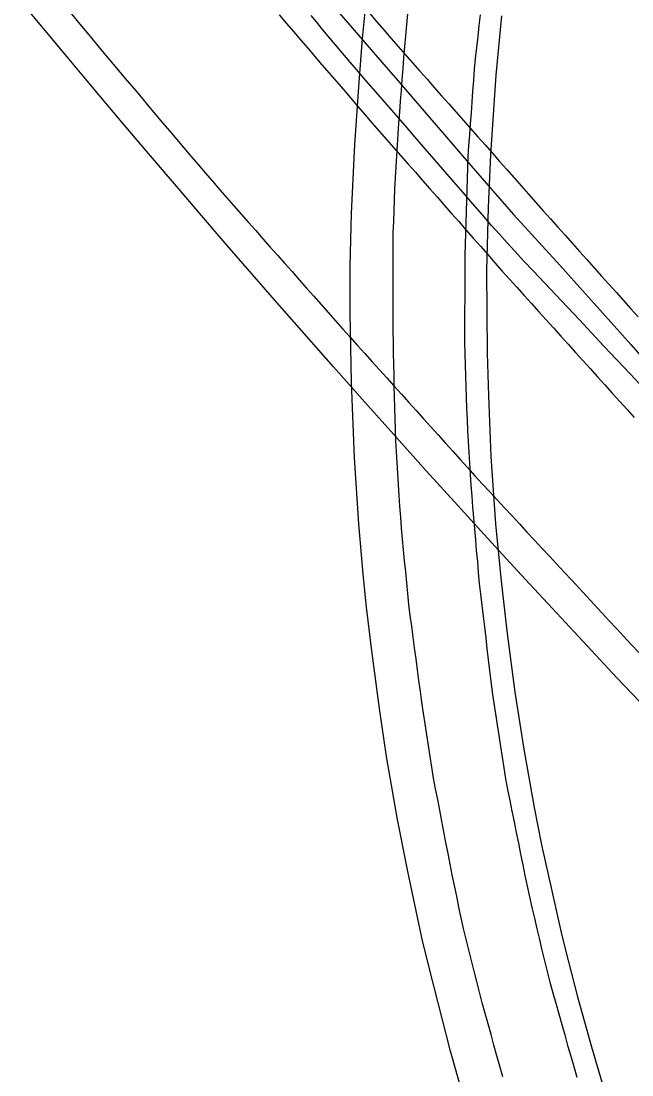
# Model space of a CAD drawing. Extents: x 1948091 to 1975253, y 787267 to 823306.
# Drawn here: x 1971326.4 to 1971465.7, y 795476.1 to 795716.4 of the extents above; entities that cross this region are included whole.
import ezdxf

# ---------------------------------------------------------------- set-up
doc = ezdxf.new("R2010")
doc.units = 0
for name, color, linetype in [('RD_EX_Bridge', 7, 'Continuous'), ('RD_EX_Pavement_Markings', 7, 'Continuous'), ('RD_EX_Road', 7, 'Continuous')]:
    doc.layers.add(name, color=color, linetype=linetype)

msp = doc.modelspace()

# ---------------------------------------------------------------- linework, layer by layer
at = {"layer": 'RD_EX_Bridge'}
for points in [[(1971428.8, 795465.7), (1971424.28, 795481.45), (1971420.47, 795496.37), (1971417.93, 795506.67), (1971414.51, 795522.81), (1971412.22, 795534.32), (1971409.71, 795548.71), (1971408.11, 795559.67), (1971406.32, 795572.77), (1971405.1, 795582.75), (1971404.36, 795590.31), (1971403.39, 795601.79), (1971402.37, 795616.81), (1971401.68, 795634.03), (1971401.41, 795649.82), (1971401.44, 795660.5), (1971401.72, 795672.51), (1971402.45, 795688.28), (1971403.44, 795702.52), (1971404.24, 795712.43), (1971405.08, 795720.79)], [(1971435.95, 795717.65), (1971434.59, 795704.07), (1971433.39, 795685.96), (1971432.9, 795673.92), (1971432.51, 795659.54), (1971432.62, 795640.71), (1971432.94, 795630.98), (1971433.51, 795617.08), (1971434.55, 795601.74), (1971435.85, 795588.71), (1971437.19, 795576.74), (1971438.95, 795563.33), (1971441, 795550.38), (1971443.38, 795537.03), (1971445.03, 795528.51), (1971447.41, 795518.03), (1971449.65, 795507.84), (1971451.12, 795502.18), (1971453.27, 795493.88), (1971456.42, 795482.45), (1971460.19, 795469.79)]]:
    msp.add_lwpolyline(points, dxfattribs=at)
at = {"layer": 'RD_EX_Pavement_Markings'}
for points in [[(1971337.75, 795718.12), (1971339.35, 795716.2), (1971340.95, 795714.27), (1971342.55, 795712.35), (1971344.15, 795710.43), (1971345.75, 795708.51), (1971347.34, 795706.59), (1971348.96, 795704.68), (1971350.57, 795702.77), (1971352.19, 795700.87), (1971353.8, 795698.96), (1971355.42, 795697.05), (1971357.03, 795695.14), (1971358.65, 795693.23), (1971360.26, 795691.33), (1971361.87, 795689.42), (1971363.49, 795687.51), (1971365.1, 795685.6), (1971366.72, 795683.69), (1971368.35, 795681.8), (1971369.99, 795679.91), (1971371.62, 795678.02), (1971373.26, 795676.13), (1971374.91, 795674.25), (1971376.56, 795672.38), (1971378.22, 795670.51), (1971379.87, 795668.64), (1971381.53, 795666.76), (1971383.19, 795664.89), (1971384.84, 795663.02), (1971386.5, 795661.15), (1971388.15, 795659.27), (1971389.81, 795657.4), (1971391.46, 795655.53), (1971393.12, 795653.66), (1971394.77, 795651.78), (1971396.43, 795649.91), (1971398.09, 795648.04), (1971399.74, 795646.17), (1971401.41, 795644.3), (1971403.08, 795642.45), (1971404.75, 795640.59), (1971406.43, 795638.73), (1971408.1, 795636.87), (1971409.77, 795635.02), (1971411.44, 795633.16), (1971413.12, 795631.3), (1971414.79, 795629.45), (1971416.46, 795627.59), (1971418.14, 795625.73), (1971419.81, 795623.87), (1971421.48, 795622.02), (1971423.16, 795620.16), (1971424.83, 795618.3), (1971426.5, 795616.45), (1971428.17, 795614.59), (1971429.85, 795612.73), (1971431.54, 795610.9), (1971433.24, 795609.06), (1971434.94, 795607.23), (1971436.64, 795605.39), (1971438.34, 795603.56), (1971440.04, 795601.73), (1971441.73, 795599.89), (1971443.43, 795598.06), (1971445.13, 795596.23), (1971446.83, 795594.39), (1971448.53, 795592.56), (1971450.23, 795590.72), (1971451.93, 795588.89), (1971453.63, 795587.06), (1971455.32, 795585.23), (1971457.02, 795583.39), (1971458.72, 795581.56), (1971460.42, 795579.73), (1971462.12, 795577.89), (1971463.82, 795576.06), (1971465.52, 795574.23), (1971467.22, 795572.4)], [(1971385.21, 795717.86), (1971386.84, 795715.97), (1971388.46, 795714.07), (1971390.09, 795712.17), (1971391.72, 795710.28), (1971393.35, 795708.38), (1971394.97, 795706.48), (1971396.6, 795704.58), (1971398.23, 795702.69), (1971399.86, 795700.79), (1971401.48, 795698.89), (1971403.11, 795697), (1971404.74, 795695.1), (1971406.37, 795693.2), (1971408.01, 795691.32), (1971409.66, 795689.44), (1971411.31, 795687.56), (1971412.96, 795685.69), (1971414.61, 795683.81), (1971416.27, 795681.93), (1971417.92, 795680.06), (1971419.57, 795678.18), (1971421.22, 795676.31), (1971422.87, 795674.43), (1971424.52, 795672.55), (1971426.17, 795670.68), (1971427.82, 795668.8), (1971429.47, 795666.92), (1971431.13, 795665.05), (1971432.78, 795663.17), (1971434.43, 795661.29), (1971436.09, 795659.42), (1971437.76, 795657.57), (1971439.43, 795655.71), (1971441.11, 795653.85), (1971442.78, 795652), (1971444.45, 795650.14), (1971446.13, 795648.28), (1971447.8, 795646.43), (1971449.47, 795644.57), (1971451.15, 795642.72), (1971452.82, 795640.86), (1971454.5, 795639), (1971456.17, 795637.15), (1971457.84, 795635.29), (1971459.52, 795633.43), (1971461.19, 795631.58), (1971462.86, 795629.72), (1971464.54, 795627.86), (1971466.21, 795626.01)], [(1971405.82, 795718.25), (1971407.45, 795716.35), (1971409.07, 795714.45), (1971410.69, 795712.54), (1971412.32, 795710.65), (1971413.98, 795708.78), (1971415.63, 795706.9), (1971417.28, 795705.03), (1971418.94, 795703.16), (1971420.59, 795701.28), (1971422.25, 795699.41), (1971423.9, 795697.54), (1971425.56, 795695.66), (1971427.21, 795693.79), (1971428.87, 795691.91), (1971430.52, 795690.04), (1971432.18, 795688.17), (1971433.83, 795686.29), (1971435.48, 795684.42), (1971437.14, 795682.55), (1971438.79, 795680.67), (1971440.45, 795678.8), (1971442.1, 795676.93), (1971443.76, 795675.05), (1971445.41, 795673.18), (1971447.08, 795671.32), (1971448.74, 795669.45), (1971450.41, 795667.59), (1971452.08, 795665.73), (1971453.74, 795663.87), (1971455.41, 795662.01), (1971457.08, 795660.14), (1971458.75, 795658.28), (1971460.41, 795656.42), (1971462.08, 795654.56), (1971463.75, 795652.7), (1971465.42, 795650.83), (1971467.08, 795648.97)], [(1971436.23, 795475.66), (1971435.53, 795478.05), (1971434.86, 795480.46), (1971434.2, 795482.87), (1971433.53, 795485.28), (1971432.87, 795487.69), (1971432.21, 795490.1), (1971431.54, 795492.51), (1971430.88, 795494.92), (1971430.28, 795497.34), (1971429.68, 795499.77), (1971429.08, 795502.2), (1971428.48, 795504.62), (1971427.88, 795507.05), (1971427.28, 795509.47), (1971426.73, 795511.91), (1971426.22, 795514.36), (1971425.72, 795516.8), (1971425.21, 795519.25), (1971424.7, 795521.7), (1971424.21, 795524.15), (1971423.74, 795526.6), (1971423.26, 795529.06), (1971422.79, 795531.51), (1971422.32, 795533.96), (1971421.84, 795536.42), (1971421.37, 795538.87), (1971420.9, 795541.32), (1971420.43, 795543.78), (1971420.04, 795546.25), (1971419.66, 795548.72), (1971419.28, 795551.19), (1971418.9, 795553.66), (1971418.52, 795556.13), (1971418.14, 795558.6), (1971417.76, 795561.06), (1971417.42, 795563.54), (1971417.09, 795566.02), (1971416.76, 795568.49), (1971416.43, 795570.97), (1971416.1, 795573.45), (1971415.77, 795575.92), (1971415.44, 795578.4), (1971415.11, 795580.88), (1971414.81, 795583.36), (1971414.56, 795585.85), (1971414.32, 795588.33), (1971414.07, 795590.82), (1971413.83, 795593.31), (1971413.58, 795595.8), (1971413.34, 795598.28), (1971413.11, 795600.77), (1971412.94, 795603.26), (1971412.77, 795605.76), (1971412.6, 795608.25), (1971412.43, 795610.74), (1971412.26, 795613.24), (1971412.1, 795615.73), (1971411.96, 795618.23), (1971411.86, 795620.72), (1971411.77, 795623.22), (1971411.67, 795625.72), (1971411.59, 795628.21), (1971411.53, 795630.71), (1971411.48, 795633.21), (1971411.43, 795635.71), (1971411.37, 795638.21), (1971411.32, 795640.71), (1971411.27, 795643.21), (1971411.21, 795645.7), (1971411.19, 795648.2), (1971411.18, 795650.7), (1971411.18, 795653.2), (1971411.18, 795655.7), (1971411.18, 795658.2), (1971411.2, 795660.7), (1971411.22, 795663.19), (1971411.24, 795665.69), (1971411.25, 795668.19), (1971411.34, 795670.69), (1971411.43, 795673.19), (1971411.52, 795675.68), (1971411.61, 795678.18), (1971411.72, 795680.68), (1971411.88, 795683.17), (1971412.04, 795685.67), (1971412.19, 795688.16), (1971412.35, 795690.65), (1971412.52, 795693.15), (1971412.71, 795695.64), (1971412.9, 795698.13), (1971413.09, 795700.62), (1971413.28, 795703.12), (1971413.47, 795705.61), (1971413.68, 795708.1), (1971413.89, 795710.59), (1971414.11, 795713.08), (1971414.32, 795715.57), (1971414.57, 795718.05)], [(1971431.02, 795717.86), (1971430.75, 795715.38), (1971430.49, 795712.89), (1971430.22, 795710.41), (1971429.95, 795707.92), (1971429.72, 795705.43), (1971429.53, 795702.94), (1971429.34, 795700.45), (1971429.16, 795697.96), (1971428.98, 795695.47), (1971428.79, 795692.98), (1971428.61, 795690.48), (1971428.43, 795687.99), (1971428.27, 795685.5), (1971428.18, 795683), (1971428.1, 795680.5), (1971428.02, 795678.01), (1971427.95, 795675.51), (1971427.87, 795673.01), (1971427.79, 795670.51), (1971427.71, 795668.02), (1971427.64, 795665.52), (1971427.59, 795663.02), (1971427.58, 795660.52), (1971427.56, 795658.02), (1971427.54, 795655.52), (1971427.53, 795653.03), (1971427.51, 795650.53), (1971427.5, 795648.03), (1971427.48, 795645.53), (1971427.49, 795643.03), (1971427.55, 795640.53), (1971427.64, 795638.04), (1971427.72, 795635.54), (1971427.8, 795633.04), (1971427.89, 795630.54), (1971427.97, 795628.05), (1971428.06, 795625.55), (1971428.18, 795623.05), (1971428.33, 795620.56), (1971428.49, 795618.06), (1971428.64, 795615.57), (1971428.8, 795613.08), (1971428.96, 795610.58), (1971429.12, 795608.09), (1971429.3, 795605.6), (1971429.51, 795603.11), (1971429.73, 795600.62), (1971429.96, 795598.13), (1971430.18, 795595.64), (1971430.41, 795593.15), (1971430.63, 795590.66), (1971430.86, 795588.17), (1971431.14, 795585.69), (1971431.43, 795583.21), (1971431.73, 795580.73), (1971432.02, 795578.25), (1971432.32, 795575.76), (1971432.61, 795573.28), (1971432.91, 795570.8), (1971433.2, 795568.32), (1971433.5, 795565.84), (1971433.8, 795563.36), (1971434.16, 795560.89), (1971434.54, 795558.42), (1971434.92, 795555.95), (1971435.3, 795553.48), (1971435.68, 795551.01), (1971436.06, 795548.54), (1971436.44, 795546.07), (1971436.84, 795543.6), (1971437.31, 795541.14), (1971437.8, 795538.69), (1971438.29, 795536.24), (1971438.78, 795533.79), (1971439.28, 795531.34), (1971439.77, 795528.89), (1971440.26, 795526.44), (1971440.75, 795523.99), (1971441.24, 795521.54), (1971441.74, 795519.1), (1971442.29, 795516.66), (1971442.86, 795514.22), (1971443.43, 795511.79), (1971444, 795509.36), (1971444.57, 795506.93), (1971445.14, 795504.49), (1971445.71, 795502.06), (1971446.31, 795499.63), (1971446.97, 795497.22), (1971447.64, 795494.82), (1971448.31, 795492.41), (1971448.98, 795490), (1971449.66, 795487.6), (1971450.33, 795485.19), (1971451, 795482.78), (1971451.7, 795480.38), (1971452.41, 795477.99), (1971453.12, 795475.59)]]:
    msp.add_lwpolyline(points, dxfattribs=at)
at = {"layer": 'RD_EX_Road'}
for points in [[(1971395.45, 795722.32), (1971401.83, 795714.89), (1971405.18, 795711.01), (1971408.63, 795707.02), (1971412.18, 795702.91), (1971415.82, 795698.7), (1971419.55, 795694.37), (1971423.37, 795689.94), (1971427.06, 795685.66), (1971433.38, 795678.35), (1971438.69, 795672.29), (1971443.58, 795666.89), (1971449.21, 795660.79), (1971455.09, 795654.25), (1971461.62, 795646.91), (1971465.41, 795642.63), (1971469.59, 795637.88)], [(1971467.45, 795561.14), (1971462.33, 795566.57), (1971457.33, 795571.9), (1971452.46, 795577.12), (1971447.53, 795582.43), (1971442.34, 795588.04), (1971436.9, 795593.95), (1971431.2, 795600.14), (1971425.18, 795606.74), (1971418.77, 795613.82), (1971411.95, 795621.41), (1971404.74, 795629.49), (1971397.58, 795637.56), (1971390.9, 795645.14), (1971384.69, 795652.21), (1971378.97, 795658.78), (1971373.36, 795665.27), (1971367.49, 795672.1), (1971361.36, 795679.28), (1971354.97, 795686.79), (1971348.61, 795694.3), (1971342.57, 795701.46), (1971336.85, 795708.27), (1971331.45, 795714.72), (1971326.36, 795720.83)], [(1971468.41, 795632.61), (1971465.26, 795635.95), (1971462.22, 795639.19), (1971459.28, 795642.31), (1971456.45, 795645.33), (1971453.7, 795648.26), (1971450.98, 795651.14), (1971448.32, 795653.96), (1971445.69, 795656.73), (1971443.21, 795659.36), (1971440.96, 795661.76), (1971438.96, 795663.93), (1971437.19, 795665.86), (1971436.6, 795666.52), (1971435.47, 795667.79), (1971433.59, 795669.91), (1971431.56, 795672.23), (1971429.39, 795674.75), (1971427.18, 795677.31), (1971425.06, 795679.77), (1971423.03, 795682.11), (1971421.09, 795684.35), (1971419.03, 795686.71), (1971416.64, 795689.46), (1971413.92, 795692.58), (1971410.88, 795696.09), (1971407.8, 795699.64), (1971404.97, 795702.9), (1971402.41, 795705.88), (1971400.1, 795708.58), (1971398.06, 795710.97), (1971396.32, 795713.04), (1971394.86, 795714.8), (1971393.7, 795716.23), (1971392.51, 795717.7)]]:
    msp.add_lwpolyline(points, dxfattribs=at)

doc.saveas('drawing.dxf')
